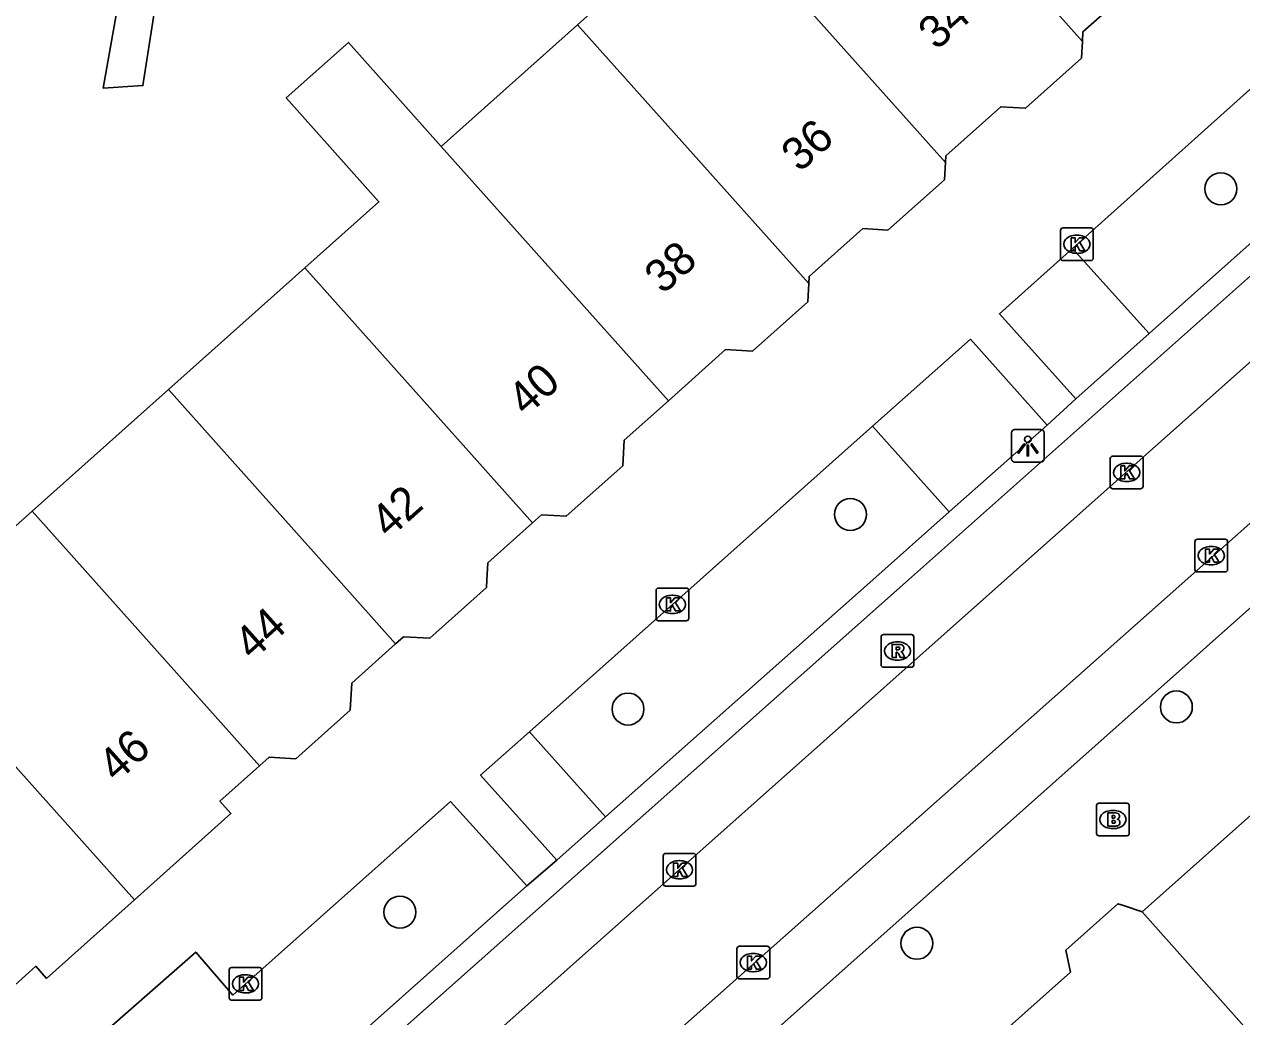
# Model space of a CAD drawing. Extents: x 159961 to 160856, y 382704 to 383353.
# Drawn here: x 160456.81 to 160494.04, y 382986.64 to 383016.99 of the extents above; entities that cross this region are included whole.
import ezdxf

# ---------------------------------------------------------------- set-up
doc = ezdxf.new("R2010")
doc.units = 0
for name, color, linetype in [('IMGEO_Boom', 7, 'Continuous'), ('IMGEO_Brandkraan', 7, 'Continuous'), ('IMGEO_Groenvoorziening', 7, 'Continuous'), ('IMGEO_Kolk', 7, 'Continuous'), ('IMGEO_Lichtpunt', 7, 'Continuous'), ('IMGEO_Pand', 7, 'Continuous'), ('IMGEO_Pand_nummerreeks', 7, 'Continuous'), ('IMGEO_Rijbaan_lokaal_open', 7, 'Continuous'), ('IMGEO_Rioolput', 7, 'Continuous'), ('IMGEO_Voetpad_open', 7, 'Continuous')]:
    doc.layers.add(name, color=color, linetype=linetype)

msp = doc.modelspace()

# ---------------------------------------------------------------- linework, layer by layer
at = {"layer": 'IMGEO_Boom'}
for centre in [(160493.409, 383011.955), (160482.078, 383001.997), (160475.274, 382996.044), (160492.047, 382996.109), (160468.298, 382989.833), (160484.112, 382988.88)]:
    msp.add_circle(centre, 0.489, dxfattribs=at)
at = {"layer": 'IMGEO_Brandkraan'}
for p, q in [((160489.681, 382993.166), (160490.533, 382993.166)), ((160489.606, 382992.24), (160489.606, 382993.092)), ((160490.094, 382992.946), (160490.119, 382992.946)), ((160490.607, 382993.092), (160490.607, 382992.24)), ((160490.533, 382992.166), (160489.681, 382992.166)), ((160490.117, 382992.386), (160490.092, 382992.386))]:
    msp.add_line(p, q, dxfattribs=at)
for points in [[(160489.681, 382993.166), (160490.533, 382993.166)], [(160489.606, 382992.24), (160489.606, 382993.092)], [(160489.954, 382992.866), (160489.954, 382992.466), (160490.167, 382992.466)], [(160490.185, 382992.866), (160489.954, 382992.866)], [(160490.133, 382992.785), (160490.079, 382992.785), (160490.079, 382992.709)], [(160490.607, 382993.092), (160490.607, 382992.24)], [(160490.079, 382992.709), (160490.132, 382992.709)], [(160490.141, 382992.633), (160490.079, 382992.633), (160490.079, 382992.552)], [(160490.079, 382992.552), (160490.141, 382992.552)], [(160490.533, 382992.166), (160489.681, 382992.166)]]:
    msp.add_lwpolyline(points, dxfattribs=at)
for centre, radius, start, end in [((160489.683, 382993.09), 0.0765, 91.552, 178.448), ((160489.683, 382993.09), 0.0765, 91.552, 178.448), ((160490.531, 382993.09), 0.0765, 1.552, 88.448), ((160490.531, 382993.09), 0.0765, 1.552, 88.448), ((160490.134, 382992.747), 0.0379, 267.8285, 90.9355), ((160490.189, 382992.721), 0.145, 59.4692, 91.5367), ((160490.214, 382992.768), 0.0922, 285.5137, 58.1501), ((160490.142, 382992.592), 0.0404, 269.8759, 90.5077), ((160490.173, 382992.717), 0.251, 268.6676, 293.5347), ((160490.219, 382992.576), 0.105, 301.3115, 78.989), ((160489.683, 382992.242), 0.0765, 181.552, 268.448), ((160489.683, 382992.242), 0.0765, 181.552, 268.448), ((160490.531, 382992.242), 0.0765, 271.552, 358.448), ((160490.531, 382992.242), 0.0765, 271.552, 358.448)]:
    msp.add_arc(centre, radius, start, end, dxfattribs=at)
for centre, major_axis, ratio, start_param, end_param in [((160490.093, 382992.666), (-0.387, 0.002), 0.722429, 4.712389, 7.853982), ((160490.118, 382992.666), (-0.39, 0.002), 0.717154, 1.570796, 4.712389)]:
    msp.add_ellipse(centre, major_axis=major_axis, ratio=ratio, start_param=start_param, end_param=end_param, dxfattribs=at)
at = {"layer": 'IMGEO_Groenvoorziening'}
for points in [[(160488.868, 383010.134), (160491.213, 383007.53)], [(160482.758, 383004.695), (160485.102, 383002.076)], [(160474.59, 382992.75), (160472.257, 382995.35)]]:
    msp.add_lwpolyline(points, dxfattribs=at)
at = {"layer": 'IMGEO_Kolk'}
for p, q in [((160488.506, 383009.835), (160488.506, 383010.687)), ((160488.581, 383010.761), (160489.433, 383010.761)), ((160489.507, 383010.687), (160489.507, 383009.835)), ((160488.994, 383010.541), (160489.019, 383010.541)), ((160489.017, 383009.981), (160488.992, 383009.981)), ((160489.433, 383009.761), (160488.581, 383009.761)), ((160490.027, 383002.855), (160490.027, 383003.707)), ((160490.102, 383003.781), (160490.954, 383003.781)), ((160491.028, 383003.707), (160491.028, 383002.855)), ((160490.515, 383003.561), (160490.54, 383003.561)), ((160490.538, 383003.001), (160490.513, 383003.001)), ((160490.954, 383002.781), (160490.102, 383002.781)), ((160492.615, 383000.311), (160492.615, 383001.163)), ((160492.69, 383001.237), (160493.542, 383001.237)), ((160493.103, 383001.017), (160493.128, 383001.017)), ((160493.616, 383001.163), (160493.616, 383000.311)), ((160493.542, 383000.237), (160492.69, 383000.237)), ((160493.126, 383000.457), (160493.101, 383000.457)), ((160476.131, 382998.819), (160476.131, 382999.671)), ((160476.206, 382999.745), (160477.058, 382999.745)), ((160476.619, 382999.525), (160476.644, 382999.525)), ((160477.132, 382999.671), (160477.132, 382998.819)), ((160477.058, 382998.745), (160476.206, 382998.745)), ((160476.642, 382998.965), (160476.617, 382998.965)), ((160476.35, 382990.702), (160476.35, 382991.554)), ((160476.425, 382991.628), (160477.277, 382991.628)), ((160476.838, 382991.408), (160476.863, 382991.408)), ((160477.351, 382991.554), (160477.351, 382990.702)), ((160477.277, 382990.628), (160476.425, 382990.628)), ((160476.861, 382990.848), (160476.836, 382990.848)), ((160478.607, 382987.865), (160478.607, 382988.717)), ((160478.682, 382988.791), (160479.534, 382988.791)), ((160479.608, 382988.717), (160479.608, 382987.865)), ((160479.095, 382988.571), (160479.12, 382988.571)), ((160463.074, 382987.214), (160463.074, 382988.066)), ((160463.149, 382988.14), (160464.001, 382988.14)), ((160464.075, 382988.066), (160464.075, 382987.214)), ((160479.118, 382988.011), (160479.093, 382988.011)), ((160463.562, 382987.92), (160463.587, 382987.92)), ((160479.534, 382987.791), (160478.682, 382987.791)), ((160463.585, 382987.36), (160463.56, 382987.36)), ((160464.001, 382987.14), (160463.149, 382987.14))]:
    msp.add_line(p, q, dxfattribs=at)
for points in [[(160488.506, 383009.835), (160488.506, 383010.687)], [(160488.581, 383010.761), (160489.433, 383010.761)], [(160489.507, 383010.687), (160489.507, 383009.835)], [(160488.827, 383010.461), (160488.95, 383010.461), (160488.95, 383010.31), (160489.08, 383010.461), (160489.244, 383010.461), (160489.098, 383010.31), (160489.251, 383010.061), (160489.099, 383010.061), (160489.014, 383010.225), (160488.95, 383010.158), (160488.95, 383010.061), (160488.827, 383010.061), (160488.827, 383010.461)], [(160489.433, 383009.761), (160488.581, 383009.761)], [(160490.027, 383002.855), (160490.027, 383003.707)], [(160490.102, 383003.781), (160490.954, 383003.781)], [(160491.028, 383003.707), (160491.028, 383002.855)], [(160490.348, 383003.481), (160490.471, 383003.481), (160490.471, 383003.33), (160490.601, 383003.481), (160490.765, 383003.481), (160490.619, 383003.33), (160490.772, 383003.081), (160490.62, 383003.081), (160490.535, 383003.245), (160490.471, 383003.178), (160490.471, 383003.081), (160490.348, 383003.081), (160490.348, 383003.481)], [(160490.954, 383002.781), (160490.102, 383002.781)], [(160492.615, 383000.311), (160492.615, 383001.163)], [(160492.69, 383001.237), (160493.542, 383001.237)], [(160493.616, 383001.163), (160493.616, 383000.311)], [(160492.936, 383000.937), (160493.059, 383000.937), (160493.059, 383000.786), (160493.189, 383000.937), (160493.353, 383000.937), (160493.207, 383000.786), (160493.36, 383000.537), (160493.208, 383000.537), (160493.123, 383000.701), (160493.059, 383000.634), (160493.059, 383000.537), (160492.936, 383000.537), (160492.936, 383000.937)], [(160493.542, 383000.237), (160492.69, 383000.237)], [(160476.131, 382998.819), (160476.131, 382999.671)], [(160476.206, 382999.745), (160477.058, 382999.745)], [(160477.132, 382999.671), (160477.132, 382998.819)], [(160476.452, 382999.445), (160476.575, 382999.445), (160476.575, 382999.294), (160476.705, 382999.445), (160476.869, 382999.445), (160476.723, 382999.294), (160476.876, 382999.045), (160476.724, 382999.045), (160476.639, 382999.209), (160476.575, 382999.142), (160476.575, 382999.045), (160476.452, 382999.045), (160476.452, 382999.445)], [(160477.058, 382998.745), (160476.206, 382998.745)], [(160476.35, 382990.702), (160476.35, 382991.554)], [(160476.425, 382991.628), (160477.277, 382991.628)], [(160476.671, 382991.328), (160476.794, 382991.328), (160476.794, 382991.177), (160476.924, 382991.328), (160477.088, 382991.328), (160476.942, 382991.177), (160477.095, 382990.928), (160476.943, 382990.928), (160476.858, 382991.092), (160476.794, 382991.025), (160476.794, 382990.928), (160476.671, 382990.928), (160476.671, 382991.328)], [(160477.351, 382991.554), (160477.351, 382990.702)], [(160477.277, 382990.628), (160476.425, 382990.628)], [(160478.607, 382987.865), (160478.607, 382988.717)], [(160478.682, 382988.791), (160479.534, 382988.791)], [(160479.608, 382988.717), (160479.608, 382987.865)], [(160478.928, 382988.491), (160479.051, 382988.491), (160479.051, 382988.34), (160479.181, 382988.491), (160479.345, 382988.491), (160479.199, 382988.34), (160479.352, 382988.091), (160479.2, 382988.091), (160479.115, 382988.255), (160479.051, 382988.188), (160479.051, 382988.091), (160478.928, 382988.091), (160478.928, 382988.491)], [(160463.074, 382987.214), (160463.074, 382988.066)], [(160463.149, 382988.14), (160464.001, 382988.14)], [(160464.075, 382988.066), (160464.075, 382987.214)], [(160463.395, 382987.84), (160463.518, 382987.84), (160463.518, 382987.689), (160463.648, 382987.84), (160463.812, 382987.84), (160463.666, 382987.689), (160463.819, 382987.44), (160463.667, 382987.44), (160463.582, 382987.604), (160463.518, 382987.537), (160463.518, 382987.44), (160463.395, 382987.44), (160463.395, 382987.84)], [(160479.534, 382987.791), (160478.682, 382987.791)], [(160464.001, 382987.14), (160463.149, 382987.14)]]:
    msp.add_lwpolyline(points, dxfattribs=at)
for centre, start, end in [((160488.583, 383010.685), 91.552, 178.448), ((160488.583, 383010.685), 91.552, 178.448), ((160489.431, 383010.685), 1.552, 88.448), ((160489.431, 383010.685), 1.552, 88.448), ((160488.583, 383009.837), 181.552, 268.448), ((160488.583, 383009.837), 181.552, 268.448), ((160489.431, 383009.837), 271.552, 358.448), ((160489.431, 383009.837), 271.552, 358.448), ((160490.104, 383003.705), 91.552, 178.448), ((160490.104, 383003.705), 91.552, 178.448), ((160490.952, 383003.705), 1.552, 88.448), ((160490.952, 383003.705), 1.552, 88.448), ((160490.104, 383002.857), 181.552, 268.448), ((160490.104, 383002.857), 181.552, 268.448), ((160490.952, 383002.857), 271.552, 358.448), ((160490.952, 383002.857), 271.552, 358.448), ((160492.692, 383001.161), 91.552, 178.448), ((160492.692, 383001.161), 91.552, 178.448), ((160493.54, 383001.161), 1.552, 88.448), ((160493.54, 383001.161), 1.552, 88.448), ((160492.692, 383000.313), 181.552, 268.448), ((160492.692, 383000.313), 181.552, 268.448), ((160493.54, 383000.313), 271.552, 358.448), ((160493.54, 383000.313), 271.552, 358.448), ((160476.208, 382999.669), 91.552, 178.448), ((160476.208, 382999.669), 91.552, 178.448), ((160477.056, 382999.669), 1.552, 88.448), ((160477.056, 382999.669), 1.552, 88.448), ((160476.208, 382998.821), 181.552, 268.448), ((160476.208, 382998.821), 181.552, 268.448), ((160477.056, 382998.821), 271.552, 358.448), ((160477.056, 382998.821), 271.552, 358.448), ((160476.427, 382991.552), 91.552, 178.448), ((160476.427, 382991.552), 91.552, 178.448), ((160477.275, 382991.552), 1.552, 88.448), ((160477.275, 382991.552), 1.552, 88.448), ((160476.427, 382990.704), 181.552, 268.448), ((160476.427, 382990.704), 181.552, 268.448), ((160477.275, 382990.704), 271.552, 358.448), ((160477.275, 382990.704), 271.552, 358.448), ((160478.684, 382988.715), 91.552, 178.448), ((160478.684, 382988.715), 91.552, 178.448), ((160479.532, 382988.715), 1.552, 88.448), ((160479.532, 382988.715), 1.552, 88.448), ((160463.151, 382988.064), 91.552, 178.448), ((160463.151, 382988.064), 91.552, 178.448), ((160463.999, 382988.064), 1.552, 88.448), ((160463.999, 382988.064), 1.552, 88.448), ((160478.684, 382987.867), 181.552, 268.448), ((160478.684, 382987.867), 181.552, 268.448), ((160479.532, 382987.867), 271.552, 358.448), ((160479.532, 382987.867), 271.552, 358.448), ((160463.151, 382987.216), 181.552, 268.448), ((160463.151, 382987.216), 181.552, 268.448), ((160463.999, 382987.216), 271.552, 358.448), ((160463.999, 382987.216), 271.552, 358.448)]:
    msp.add_arc(centre, 0.0765, start, end, dxfattribs=at)
for centre, major_axis, ratio, start_param, end_param in [((160488.993, 383010.261), (-0.387, 0.002), 0.722429, 4.712389, 7.853982), ((160489.018, 383010.261), (-0.39, 0.002), 0.717154, 1.570796, 4.712389), ((160490.514, 383003.281), (-0.387, 0.002), 0.722429, 4.712389, 7.853982), ((160490.539, 383003.281), (-0.39, 0.002), 0.717154, 1.570796, 4.712389), ((160493.102, 383000.737), (-0.387, 0.002), 0.722429, 4.712389, 7.853982), ((160493.127, 383000.737), (-0.39, 0.002), 0.717154, 1.570796, 4.712389), ((160476.618, 382999.245), (-0.387, 0.002), 0.722429, 4.712389, 7.853982), ((160476.643, 382999.245), (-0.39, 0.002), 0.717154, 1.570796, 4.712389), ((160476.837, 382991.128), (-0.387, 0.002), 0.722429, 4.712389, 7.853982), ((160476.862, 382991.128), (-0.39, 0.002), 0.717154, 1.570796, 4.712389), ((160479.094, 382988.291), (-0.387, 0.002), 0.722429, 4.712389, 7.853982), ((160479.119, 382988.291), (-0.39, 0.002), 0.717154, 1.570796, 4.712389), ((160463.561, 382987.64), (-0.387, 0.002), 0.722429, 4.712389, 7.853982), ((160463.586, 382987.64), (-0.39, 0.002), 0.717154, 1.570796, 4.712389)]:
    msp.add_ellipse(centre, major_axis=major_axis, ratio=ratio, start_param=start_param, end_param=end_param, dxfattribs=at)
at = {"layer": 'IMGEO_Lichtpunt'}
for p, q in [((160487.005, 383004.495), (160487.005, 383003.688)), ((160487.005, 383004.495), (160487.005, 383003.688)), ((160487.907, 383004.59), (160487.099, 383004.59)), ((160487.907, 383004.59), (160487.099, 383004.59)), ((160488.001, 383003.688), (160488.001, 383004.495)), ((160488.001, 383003.688), (160488.001, 383004.495)), ((160487.099, 383003.594), (160487.907, 383003.594)), ((160487.099, 383003.594), (160487.907, 383003.594))]:
    msp.add_line(p, q, dxfattribs=at)
for points in [[(160487.379, 383004.159), (160487.418, 383004.131), (160487.23, 383003.869), (160487.192, 383003.896), (160487.379, 383004.159)], [(160487.481, 383004.111), (160487.528, 383004.111), (160487.528, 383003.789), (160487.481, 383003.789), (160487.481, 383004.111)], [(160487.591, 383004.131), (160487.629, 383004.158), (160487.816, 383003.896), (160487.777, 383003.868), (160487.591, 383004.131)]]:
    msp.add_lwpolyline(points, dxfattribs=at)
msp.add_circle((160487.504, 383004.293), 0.0994, dxfattribs=at)
for centre, start, end in [((160487.099, 383004.495), 90, 180), ((160487.099, 383004.495), 90, 180), ((160487.907, 383004.495), 0, 90), ((160487.907, 383004.495), 0, 90), ((160487.099, 383003.688), 180, 270), ((160487.099, 383003.688), 180, 270), ((160487.907, 383003.688), 270, 0), ((160487.907, 383003.688), 270, 360)]:
    msp.add_arc(centre, 0.0946, start, end, dxfattribs=at)
at = {"layer": 'IMGEO_Pand'}
for points in [[(160489.174, 383016.46), (160482.075, 383024.411)], [(160473.734, 383016.973), (160477.904, 383020.692)], [(160477.904, 383020.692), (160484.986, 383012.76)], [(160493.577, 383019.919), (160490.995, 383017.618), (160490.622, 383018.036), (160489.191, 383016.76), (160489.174, 383016.46)], [(160469.563, 383013.254), (160473.734, 383016.973)], [(160473.734, 383016.973), (160480.802, 383009.056)], [(160465.393, 383009.535), (160467.657, 383011.554), (160464.819, 383014.734), (160466.724, 383016.435), (160469.563, 383013.254)], [(160484.986, 383012.76), (160484.998, 383012.967), (160486.678, 383014.465), (160487.434, 383014.422), (160489.144, 383015.947), (160489.174, 383016.46)], [(160476.509, 383005.476), (160469.563, 383013.254)], [(160480.802, 383009.056), (160480.815, 383009.276), (160482.454, 383010.738), (160483.227, 383010.694), (160484.956, 383012.235), (160484.986, 383012.76)], [(160461.222, 383005.815), (160465.393, 383009.535)], [(160465.393, 383009.535), (160472.355, 383001.736)], [(160480.802, 383009.056), (160480.77, 383008.499), (160479.078, 383006.99), (160478.26, 383007.037), (160476.509, 383005.476)], [(160457.051, 383002.096), (160461.222, 383005.815)], [(160461.222, 383005.815), (160466.414, 383000), (160468.166, 382998.038)], [(160472.355, 383001.736), (160472.633, 383001.984), (160473.383, 383001.941), (160475.112, 383003.483), (160475.157, 383004.27), (160476.509, 383005.476)], [(160452.881, 382998.377), (160454.7, 383000), (160457.051, 383002.096)], [(160457.051, 383002.096), (160458.923, 383000), (160464.004, 382994.31)], [(160468.166, 382998.038), (160468.411, 382998.257), (160469.209, 382998.213), (160470.945, 382999.765), (160470.959, 383000), (160470.989, 383000.521), (160472.355, 383001.736)], [(160460.174, 382990.209), (160452.881, 382998.377)], [(160464.004, 382994.31), (160464.294, 382994.57), (160465.113, 382994.524), (160466.776, 382996.011), (160466.822, 382996.837), (160468.166, 382998.038)], [(160460.174, 382990.209), (160463.13, 382992.853), (160462.794, 382993.229), (160464.004, 382994.31)], [(160494.966, 382993.372), (160491, 382989.844)], [(160455.57, 382986.754), (160457.16, 382988.176), (160457.489, 382987.808), (160460.174, 382990.209)], [(160491, 382989.844), (160490.429, 382990.032), (160490.26, 382990.088), (160488.669, 382988.668), (160488.808, 382988), (160486.673, 382986.094)], [(160491, 382989.844), (160498.476, 382981.44)]]:
    msp.add_lwpolyline(points, dxfattribs=at)
at = {"layer": 'IMGEO_Rijbaan_lokaal_open'}
for points in [[(160461.786, 382977.743), (160504.502, 383015.732)], [(160507.385, 383013.336), (160506.959, 383012.954), (160464.19, 382975.008)]]:
    msp.add_lwpolyline(points, dxfattribs=at)
at = {"layer": 'IMGEO_Rioolput'}
for p, q in [((160483.016, 382997.395), (160483.016, 382998.247)), ((160483.091, 382998.321), (160483.943, 382998.321)), ((160483.504, 382998.101), (160483.529, 382998.101)), ((160484.017, 382998.247), (160484.017, 382997.395)), ((160483.943, 382997.321), (160483.091, 382997.321)), ((160483.527, 382997.541), (160483.502, 382997.541))]:
    msp.add_line(p, q, dxfattribs=at)
for points in [[(160483.016, 382997.395), (160483.016, 382998.247)], [(160483.091, 382998.321), (160483.943, 382998.321)], [(160483.605, 382998.019), (160483.353, 382998.021), (160483.353, 382997.621)], [(160484.017, 382998.247), (160484.017, 382997.395)], [(160483.353, 382997.621), (160483.477, 382997.621), (160483.477, 382997.783), (160483.488, 382997.783)], [(160483.531, 382997.94), (160483.477, 382997.94), (160483.477, 382997.859)], [(160483.477, 382997.859), (160483.529, 382997.859)], [(160483.535, 382997.754), (160483.606, 382997.621), (160483.746, 382997.621), (160483.681, 382997.747)], [(160483.943, 382997.321), (160483.091, 382997.321)]]:
    msp.add_lwpolyline(points, dxfattribs=at)
for centre, radius, start, end in [((160483.093, 382998.245), 0.0765, 91.552, 178.448), ((160483.093, 382998.245), 0.0765, 91.552, 178.448), ((160483.604, 382997.909), 0.109, 350.3612, 89.416), ((160483.941, 382998.245), 0.0765, 1.552, 88.448), ((160483.941, 382998.245), 0.0765, 1.552, 88.448), ((160483.487, 382997.73), 0.0533, 26.0293, 88.6989), ((160483.513, 382998.048), 0.19, 274.7715, 282.9687), ((160483.537, 382997.844), 0.0964, 77.0061, 93.1865), ((160483.551, 382997.901), 0.0378, 276.6634, 79.6772), ((160483.602, 382997.909), 0.112, 277.5842, 350.9817), ((160483.586, 382997.694), 0.108, 29.5134, 73.7905), ((160483.093, 382997.397), 0.0765, 181.552, 268.448), ((160483.093, 382997.397), 0.0765, 181.552, 268.448), ((160483.941, 382997.397), 0.0765, 271.552, 358.448), ((160483.941, 382997.397), 0.0765, 271.552, 358.448)]:
    msp.add_arc(centre, radius, start, end, dxfattribs=at)
for centre, major_axis, ratio, start_param, end_param in [((160483.503, 382997.821), (-0.387, 0.002), 0.722429, 4.712389, 7.853982), ((160483.528, 382997.821), (-0.39, 0.002), 0.717154, 1.570796, 4.712389)]:
    msp.add_ellipse(centre, major_axis=major_axis, ratio=ratio, start_param=start_param, end_param=end_param, dxfattribs=at)
at = {"layer": 'IMGEO_Voetpad_open'}
for points in [[(160532.292, 383032.931), (160517.049, 383019.372), (160516.594, 383018.967), (160508.67, 383011.861), (160506.219, 383009.663), (160500, 383004.175), (160495.719, 383000.397), (160495.273, 383000), (160465.501, 382973.516)], [(160461.365, 383027.576), (160460.783, 383023.925), (160460.33, 383021.347), (160459.586, 383017.105), (160459.222, 383015.036), (160460.435, 383015.113), (160461.049, 383019.041)], [(160501.564, 383023.866), (160500, 383022.47), (160495.094, 383018.089), (160496.262, 383016.757), (160488.868, 383010.134)], [(160500.917, 383016.161), (160500, 383015.346), (160491.213, 383007.53)], [(160462.514, 382981.045), (160483.85, 383000), (160500, 383014.347), (160501.182, 383015.397)], [(160488.972, 383005.536), (160486.633, 383008.132), (160488.868, 383010.134)], [(160482.758, 383004.695), (160485.746, 383007.354), (160488.094, 383004.731)], [(160491.213, 383007.53), (160488.972, 383005.536)], [(160488.972, 383005.536), (160488.094, 383004.731)], [(160472.257, 382995.35), (160477.483, 383000), (160482.758, 383004.695)], [(160488.094, 383004.731), (160485.102, 383002.076)], [(160485.102, 383002.076), (160482.761, 383000), (160474.59, 382992.75)], [(160473.094, 382991.423), (160470.763, 382994.02), (160472.257, 382995.35)], [(160472.183, 382990.64), (160469.841, 382993.212), (160463.189, 382987.295), (160462.054, 382988.61), (160456.003, 382983.306)], [(160474.59, 382992.75), (160473.094, 382991.423)], [(160473.094, 382991.423), (160472.183, 382990.64)], [(160472.183, 382990.64), (160461.694, 382981.312)]]:
    msp.add_lwpolyline(points, dxfattribs=at)

# ---------------------------------------------------------------- texts
at = {"layer": 'IMGEO_Pand_nummerreeks'}
for s, rotation, p in [('34', 41.7213, (160484.713, 383016.168)), ('36', 41.7213, (160480.526, 383012.435)), ('38', 41.7213, (160476.342, 383008.704)), ('40', 41.7213, (160472.155, 383004.97)), ('42', 41.7213, (160467.963, 383001.233)), ('44', 41.8623, (160463.788, 382997.499)), ('46', 41.8623, (160459.626, 382993.77))]:
    msp.add_text(s, height=1, rotation=rotation, dxfattribs=at).set_placement(p)

doc.saveas('drawing.dxf')
